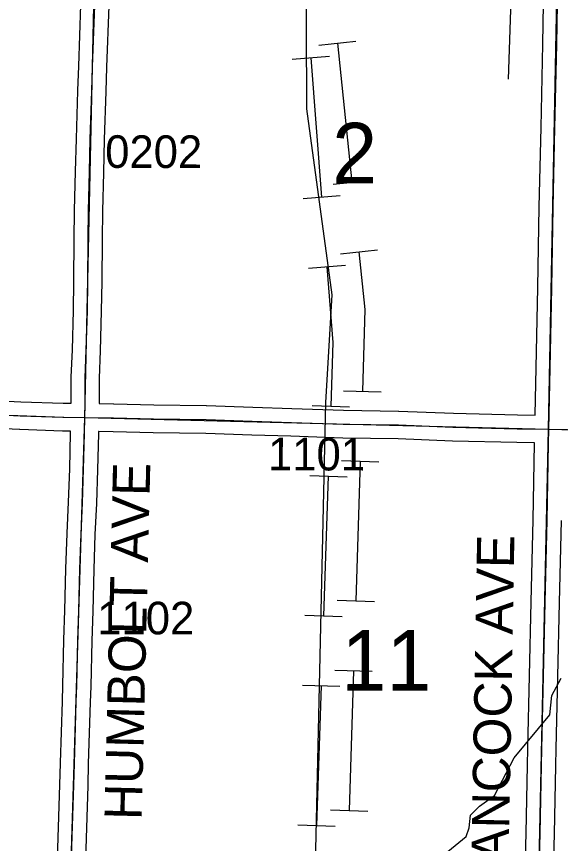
# Model space of a CAD drawing. Extents: x -157.2 to -99.3, y 12.2 to 46.2.
# Drawn here: x -130.824 to -129.657, y 32.655 to 34.429 of the extents above; entities that cross this region are included whole.
import ezdxf

# ---------------------------------------------------------------- set-up
doc = ezdxf.new("R2010")
doc.units = 0
for name, color, linetype in [('tdCoDirctArrow', 7, 'Continuous'), ('tdCoHydroRiver', 7, 'Continuous'), ('tdCoPipe', 7, 'Continuous'), ('tdCoPipe1', 7, 'Continuous'), ('tdCoPipe2', 7, 'Continuous'), ('tdCoSecRdNmbr', 7, 'Continuous'), ('tdCoSecRdTxt', 7, 'Continuous'), ('tdCoSecRteBand', 7, 'Continuous'), ('tdCoSecRteCL', 7, 'Continuous'), ('tdCoSectLine', 7, 'Continuous'), ('tdCoSectNmbr', 7, 'Continuous'), ('tdCoSurfAsphalt', 7, 'Continuous'), ('tdCoSurfEarth', 7, 'Continuous'), ('tdCoSurfGravel', 7, 'Continuous')]:
    doc.layers.add(name, color=color, linetype=linetype)

msp = doc.modelspace()

# ---------------------------------------------------------------- linework, layer by layer
at = {"layer": 'tdCoDirctArrow'}
msp.add_lwpolyline([(-129.7687, 34.2946), (-129.7613, 34.5082), (-129.7611, 34.5151), (-129.7614, 34.5192), (-129.7623, 34.5224), (-129.7625, 34.524), (-129.7637, 34.5267), (-129.7653, 34.53), (-129.7674, 34.533), (-129.7702, 34.5362), (-129.7721, 34.5382), (-129.7753, 34.5407), (-129.7792, 34.5429), (-129.7825, 34.5444), (-129.7855, 34.5453), (-129.7888, 34.546), (-129.7925, 34.5464), (-129.7926, 34.5464), (-129.9677, 34.5526)], dxfattribs=at)
at = {"layer": 'tdCoHydroRiver'}
msp.add_lwpolyline([(-129.8983, 32.6374), (-129.8594, 32.6694), (-129.8525, 32.6882), (-129.8502, 32.715), (-129.8306, 32.7349), (-129.7984, 32.7576), (-129.7565, 32.8385), (-129.6796, 32.931), (-129.6752, 32.9719), (-129.6552, 33.0092)], dxfattribs=at)
at = {"layer": 'tdCoPipe'}
msp.add_lwpolyline([(-133.759, 16.6205), (-133.5865, 17.7778), (-133.4655, 18.0471), (-133.3685, 18.1297), (-133.2951, 18.596), (-133.1374, 20.0968), (-132.9167, 20.1674), (-132.8765, 20.8382), (-131.6756, 21.8898), (-131.4423, 22.6481), (-130.9379, 23.6667), (-130.3462, 24.8998), (-130.3405, 25.1948), (-130.2487, 25.3673), (-130.2364, 26.2904), (-130.2373, 27.9658), (-130.2301, 29.1582), (-130.2142, 30.4341), (-130.1913, 32.2243), (-130.16, 33.6013), (-130.1464, 33.8322), (-130.2014, 34.2309), (-130.2039, 34.9469)], dxfattribs=at)
at = {"layer": 'tdCoPipe1'}
for p, q in [((-130.2323, 34.3379), (-130.1523, 34.3441)), ((-130.2093, 34.0388), (-130.1294, 34.045)), ((-130.1978, 33.8893), (-130.1179, 33.8954)), ((-130.19, 33.5942), (-130.1099, 33.5915)), ((-130.195, 33.4443), (-130.1149, 33.4416)), ((-130.2051, 33.1445), (-130.125, 33.1418)), ((-130.2101, 32.9946), (-130.13, 32.9919)), ((-130.2202, 32.6947), (-130.1401, 32.692))]:
    msp.add_line(p, q, dxfattribs=at)
for points in [[(-130.1923, 34.341), (-130.1693, 34.0419)], [(-130.1579, 33.8923), (-130.1454, 33.7295), (-130.1499, 33.5929)], [(-130.155, 33.443), (-130.165, 33.1431)], [(-130.1701, 32.9932), (-130.1801, 32.6934)]]:
    msp.add_lwpolyline(points, dxfattribs=at)
at = {"layer": 'tdCoPipe2'}
for p, q in [((-130.1753, 34.3678), (-130.0956, 34.3761)), ((-130.1446, 34.0694), (-130.0648, 34.0776)), ((-130.1292, 33.9202), (-130.0494, 33.9284)), ((-130.1221, 33.6263), (-130.0419, 33.6238)), ((-130.1267, 33.4764), (-130.0466, 33.4739)), ((-130.1361, 33.1765), (-130.0559, 33.174)), ((-130.1407, 33.0266), (-130.0606, 33.0241)), ((-130.1501, 32.7267), (-130.07, 32.7242))]:
    msp.add_line(p, q, dxfattribs=at)
for points in [[(-130.1354, 34.3719), (-130.1047, 34.0735)], [(-130.0893, 33.9243), (-130.0765, 33.8004), (-130.082, 33.625)], [(-130.0867, 33.4751), (-130.096, 33.1753)], [(-130.1007, 33.0253), (-130.11, 32.7255)]]:
    msp.add_lwpolyline(points, dxfattribs=at)
at = {"layer": 'tdCoSecRteBand'}
for points in [[(-129.7112, 33.5741), (-129.7112, 33.5743), (-129.7087, 33.6751), (-129.7055, 33.8479), (-129.7023, 34.021), (-129.7023, 34.0211), (-129.7023, 34.0211), (-129.6986, 34.1913), (-129.6986, 34.1913), (-129.6986, 34.1913), (-129.6947, 34.37), (-129.692, 34.5439)], [(-130.7065, 33.5993), (-130.7065, 33.654), (-130.7065, 33.6546), (-130.7065, 33.6552), (-130.7043, 33.7139), (-130.7021, 33.7987), (-130.7011, 33.8606), (-130.7001, 33.9517), (-130.6999, 34.0125), (-130.6999, 34.0128), (-130.6999, 34.0131), (-130.6976, 34.0965), (-130.6976, 34.0965), (-130.6976, 34.0965), (-130.6957, 34.1671), (-130.6957, 34.1671), (-130.6957, 34.1672), (-130.6925, 34.2702), (-130.6925, 34.2703), (-130.6925, 34.2703), (-130.6907, 34.3226), (-130.6907, 34.3226), (-130.6907, 34.3226), (-130.6863, 34.4543)], [(-130.6263, 34.4522), (-130.6308, 34.3206), (-130.6325, 34.2683), (-130.6357, 34.1653), (-130.6377, 34.0949), (-130.6399, 34.0119), (-130.6401, 33.9513), (-130.6401, 33.9512), (-130.6401, 33.9511), (-130.6411, 33.8599), (-130.6411, 33.8598), (-130.6411, 33.8597), (-130.6421, 33.7976), (-130.6421, 33.7974), (-130.6421, 33.7973), (-130.6443, 33.7122), (-130.6443, 33.712), (-130.6443, 33.7118), (-130.6465, 33.6535), (-130.6465, 33.5986), (-130.6158, 33.5982), (-130.6156, 33.5982), (-130.6153, 33.5982), (-130.5297, 33.5958), (-130.4168, 33.5943), (-130.4165, 33.5943), (-130.4161, 33.5943), (-130.3173, 33.5908), (-130.2333, 33.5884), (-130.2333, 33.5884), (-130.2332, 33.5883), (-130.1222, 33.5847), (-130.0041, 33.5827), (-130.0038, 33.5827), (-130.0035, 33.5827), (-129.8865, 33.5782), (-129.749, 33.5748), (-129.7112, 33.5741)], [(-130.9422, 33.609), (-130.8147, 33.6026), (-130.724, 33.5995), (-130.7065, 33.5993)], [(-130.7371, 32.599), (-130.7312, 32.7804), (-130.7299, 32.8272), (-130.7299, 32.8273), (-130.7299, 32.8274), (-130.7257, 32.9595), (-130.7257, 32.9596), (-130.7257, 32.9597), (-130.7245, 32.9935), (-130.7223, 33.0912), (-130.7223, 33.0913), (-130.7223, 33.0913), (-130.7206, 33.1547), (-130.7206, 33.1548), (-130.7206, 33.1548), (-130.7179, 33.2441), (-130.7156, 33.3198), (-130.7156, 33.32), (-130.7156, 33.3203), (-130.7124, 33.3869), (-130.71, 33.4586), (-130.708, 33.5354), (-130.7079, 33.5393), (-130.725, 33.5395), (-130.7254, 33.5395), (-130.7257, 33.5395), (-130.817, 33.5427), (-130.8172, 33.5427), (-130.8174, 33.5427), (-130.945, 33.5491)], [(-129.7346, 32.5215), (-129.7307, 32.6767), (-129.7275, 32.8227), (-129.727, 32.8584), (-129.727, 32.8585), (-129.727, 32.8586), (-129.7235, 33.0145), (-129.7235, 33.0145), (-129.7235, 33.0146), (-129.7196, 33.1731), (-129.7154, 33.3493), (-129.7127, 33.5132), (-129.7127, 33.5133), (-129.7127, 33.5134), (-129.7127, 33.5141), (-129.7502, 33.5148), (-129.7503, 33.5148), (-129.7504, 33.5148), (-129.8882, 33.5183), (-129.8884, 33.5183), (-129.8886, 33.5183), (-130.0054, 33.5227), (-130.1235, 33.5247), (-130.1237, 33.5247), (-130.124, 33.5247), (-130.2351, 33.5284), (-130.3192, 33.5308), (-130.3192, 33.5308), (-130.3193, 33.5308), (-130.4179, 33.5343), (-130.5308, 33.5358), (-130.531, 33.5358), (-130.5312, 33.5358), (-130.6168, 33.5382), (-130.6475, 33.5386), (-130.6479, 33.5386), (-130.6479, 33.5382), (-130.648, 33.5339), (-130.648, 33.5339), (-130.648, 33.5339), (-130.65, 33.457), (-130.65, 33.4568), (-130.65, 33.4567), (-130.6525, 33.3847), (-130.6525, 33.3845), (-130.6525, 33.3843), (-130.6557, 33.3177), (-130.6579, 33.2423), (-130.6579, 33.2423), (-130.6579, 33.2423), (-130.6606, 33.153), (-130.6623, 33.0898), (-130.6645, 32.9919), (-130.6645, 32.9917), (-130.6645, 32.9915), (-130.6658, 32.9576), (-130.67, 32.8255), (-130.6712, 32.7788), (-130.6712, 32.7787), (-130.6712, 32.7786), (-130.6771, 32.5978)], [(-129.6554, 33.348), (-129.6596, 33.1717), (-129.6596, 33.1716), (-129.6596, 33.1716), (-129.6635, 33.0131), (-129.667, 32.8574), (-129.6675, 32.8218), (-129.6675, 32.8217), (-129.6675, 32.8215), (-129.6707, 32.6753), (-129.6707, 32.6752), (-129.6707, 32.6752), (-129.6746, 32.5198)]]:
    msp.add_lwpolyline(points, dxfattribs=at)
at = {"layer": 'tdCoSecRteCL'}
for points in [[(-130.6772, 33.5689), (-130.6765, 33.5966), (-130.6765, 33.654), (-130.6743, 33.713), (-130.6721, 33.798), (-130.6711, 33.8602), (-130.6701, 33.9514), (-130.6699, 34.0123), (-130.6676, 34.0957), (-130.6657, 34.1662), (-130.6625, 34.2693), (-130.6607, 34.3216), (-130.6563, 34.4533), (-130.6548, 34.4908), (-130.6531, 34.615), (-130.6528, 34.6848)], [(-129.6819, 33.5436), (-129.6787, 33.6745), (-129.6755, 33.8473), (-129.6723, 34.0205), (-129.6686, 34.1906), (-129.6647, 34.3694), (-129.662, 34.5435), (-129.6612, 34.6232), (-129.6627, 34.6323), (-129.6654, 34.6417), (-129.6691, 34.6505), (-129.6743, 34.6594), (-129.6795, 34.6663), (-129.6819, 34.6689)], [(-131.6726, 33.6041), (-131.6674, 33.604), (-131.6056, 33.6018), (-131.4929, 33.5988), (-131.3513, 33.5934), (-131.2376, 33.5899), (-131.105, 33.5848), (-131.0443, 33.5828), (-130.9437, 33.5791), (-130.8159, 33.5727), (-130.7247, 33.5695), (-130.6772, 33.5689)], [(-130.7077, 32.5684), (-130.7076, 32.582), (-130.7012, 32.7796), (-130.6999, 32.8264), (-130.6958, 32.9586), (-130.6945, 32.9926), (-130.6923, 33.0905), (-130.6906, 33.1539), (-130.6879, 33.2432), (-130.6856, 33.3189), (-130.6824, 33.3857), (-130.68, 33.4577), (-130.678, 33.5347), (-130.6772, 33.5689)], [(-130.6772, 33.5689), (-130.6162, 33.5682), (-130.5304, 33.5658), (-130.4172, 33.5643), (-130.3183, 33.5608), (-130.2342, 33.5584), (-130.123, 33.5547), (-130.0046, 33.5527), (-129.8875, 33.5483), (-129.7496, 33.5448), (-129.6819, 33.5436)], [(-129.7224, 32.0474), (-129.7207, 32.0885), (-129.7177, 32.1758), (-129.711, 32.343), (-129.7059, 32.4868), (-129.7046, 32.5206), (-129.7007, 32.676), (-129.6975, 32.8222), (-129.697, 32.858), (-129.6935, 33.0138), (-129.6896, 33.1724), (-129.6854, 33.3487), (-129.6827, 33.5127), (-129.6819, 33.5436)], [(-129.6819, 33.5436), (-129.6019, 33.5421), (-129.5363, 33.5411), (-129.4527, 33.5386), (-129.3434, 33.5354), (-129.234, 33.5335), (-129.1065, 33.5295), (-129.0327, 33.5273), (-128.9893, 33.5266), (-128.8658, 33.5233), (-128.7136, 33.5196), (-128.68, 33.5187)]]:
    msp.add_lwpolyline(points, dxfattribs=at)
at = {"layer": 'tdCoSectLine'}
for points in [[(-130.6776, 33.5689), (-130.6523, 34.714)], [(-129.6823, 33.5436), (-129.6605, 34.6917)], [(-131.673, 33.6041), (-130.7222, 33.5694), (-130.6776, 33.5689)], [(-130.7081, 32.5684), (-130.6776, 33.5689)], [(-130.6776, 33.5689), (-129.6823, 33.5436)], [(-129.7043, 32.549), (-129.6823, 33.5436)], [(-129.6823, 33.5436), (-128.6804, 33.5187)]]:
    msp.add_lwpolyline(points, dxfattribs=at)
at = {"layer": 'tdCoSurfAsphalt'}
msp.add_lwpolyline([(-129.7224, 32.0474), (-129.7207, 32.0885), (-129.7177, 32.1758), (-129.711, 32.343), (-129.7059, 32.4868), (-129.7046, 32.5206), (-129.7007, 32.676), (-129.6975, 32.8222), (-129.697, 32.858), (-129.6935, 33.0138), (-129.6896, 33.1724), (-129.6854, 33.3487), (-129.6827, 33.5127), (-129.6819, 33.5436), (-129.6787, 33.6745), (-129.6755, 33.8473), (-129.6723, 34.0205), (-129.6686, 34.1906), (-129.6647, 34.3694), (-129.662, 34.5435)], dxfattribs=at)
at = {"layer": 'tdCoSurfEarth'}
for points in [[(-131.6674, 33.604), (-131.6056, 33.6018), (-131.4929, 33.5988), (-131.3513, 33.5934), (-131.2376, 33.5899), (-131.105, 33.5848), (-131.0443, 33.5828), (-130.9437, 33.5791), (-130.8159, 33.5727), (-130.7247, 33.5695), (-130.6772, 33.5689)], [(-130.6772, 33.5689), (-130.6162, 33.5682), (-130.5304, 33.5658), (-130.4172, 33.5643), (-130.3183, 33.5608), (-130.2342, 33.5584), (-130.123, 33.5547), (-130.0046, 33.5527), (-129.8875, 33.5483), (-129.7496, 33.5448), (-129.6819, 33.5436)]]:
    msp.add_lwpolyline(points, dxfattribs=at)
at = {"layer": 'tdCoSurfGravel'}
for points in [[(-130.7076, 32.582), (-130.7012, 32.7796), (-130.6999, 32.8264), (-130.6958, 32.9586), (-130.6945, 32.9926), (-130.6923, 33.0905), (-130.6906, 33.1539), (-130.6879, 33.2432), (-130.6856, 33.3189), (-130.6824, 33.3857), (-130.68, 33.4577), (-130.678, 33.5347), (-130.6772, 33.5689), (-130.6765, 33.5966), (-130.6765, 33.654), (-130.6743, 33.713), (-130.6721, 33.798), (-130.6711, 33.8602), (-130.6701, 33.9514), (-130.6699, 34.0123), (-130.6676, 34.0957), (-130.6657, 34.1662), (-130.6625, 34.2693), (-130.6607, 34.3216), (-130.6563, 34.4533)], [(-129.6819, 33.5436), (-129.6019, 33.5421), (-129.5363, 33.5411), (-129.4527, 33.5386), (-129.3434, 33.5354), (-129.234, 33.5335), (-129.1065, 33.5295), (-129.0327, 33.5273), (-128.9893, 33.5266), (-128.8658, 33.5233), (-128.7136, 33.5196), (-128.68, 33.5187), (-128.5684, 33.5157), (-128.4927, 33.514), (-128.3501, 33.5093), (-128.2199, 33.5066), (-128.0771, 33.5024), (-127.9809, 33.5007)]]:
    msp.add_lwpolyline(points, dxfattribs=at)

# ---------------------------------------------------------------- texts
at = {"layer": 'tdCoSecRdNmbr'}
for s, rotation, p in [('0202', 359.9004, (-130.6339, 34.1045)), ('1101', 359.9007, (-130.2845, 33.4554)), ('1102', 359.9004, (-130.6509, 33.1036))]:
    msp.add_text(s, height=0.07, rotation=rotation, dxfattribs=at).set_placement(p)
at = {"layer": 'tdCoSecRdTxt'}
for s, rotation, p in [('HUMBOLT AVE', 88.5986, (-130.5556, 32.7044)), ('HANCOCK AVE', 88.969, (-129.7696, 32.5378))]:
    msp.add_text(s, height=0.08, rotation=rotation, dxfattribs=at).set_placement(p)
at = {"layer": 'tdCoSectNmbr'}
for s, p in [('2', (-130.1469, 34.0712)), ('11', (-130.1271, 32.9827))]:
    msp.add_text(s, height=0.13, rotation=359.9008, dxfattribs=at).set_placement(p)

doc.saveas('drawing.dxf')
